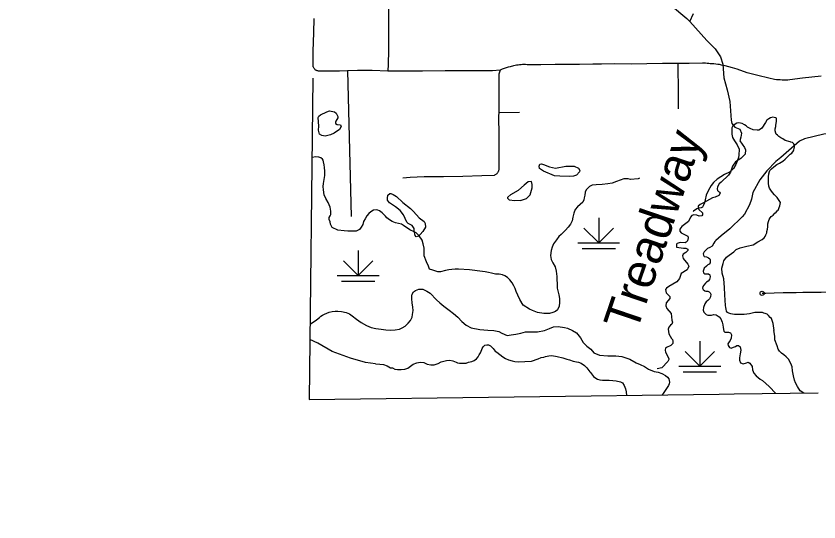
# Model space of a CAD drawing. Extents: x -19 to 366, y -4 to 359.
# Drawn here: x 150.485 to 152.307, y 179.654 to 180.801 of the extents above; entities that cross this region are included whole.
import ezdxf

# ---------------------------------------------------------------- set-up
doc = ezdxf.new("R2010")
doc.units = 0
for name, color, linetype in [('Level 2', 7, 'Continuous'), ('Level 31', 7, 'Continuous'), ('Level 35', 7, 'Continuous'), ('Level 44', 7, 'Continuous'), ('Level 47', 7, 'Continuous'), ('Level 60', 7, 'Continuous')]:
    doc.layers.add(name, color=color, linetype=linetype)

msp = doc.modelspace()

# ---------------------------------------------------------------- linework, layer by layer
at = {"layer": 'Level 2'}
for points in [[(151.1591, 180.6606), (151.1505, 179.9314)], [(151.1505, 179.9314), (152.0806, 179.9434), (152.1149, 179.9439), (152.3052, 179.9464)]]:
    msp.add_lwpolyline(points, dxfattribs=at)
at = {"layer": 'Level 31'}
for points in [[(151.3189, 180.9702), (151.3272, 180.9572), (151.329, 180.9531), (151.3307, 180.9437), (151.333, 180.9257), (151.3334, 180.9163), (151.3334, 180.9011), (151.3326, 180.8881), (151.331, 180.8747), (151.3305, 180.8653), (151.3302, 180.848), (151.3304, 180.8309), (151.3302, 180.776), (151.3306, 180.7231), (151.3301, 180.6923), (151.3293, 180.6764)], [(151.2378, 180.6771), (151.219, 180.6766), (151.1926, 180.6762), (151.1729, 180.6764), (151.1715, 180.6765), (151.1702, 180.6767), (151.1689, 180.677), (151.1677, 180.6775), (151.1664, 180.6781), (151.1653, 180.6788), (151.1642, 180.6796), (151.1633, 180.6806), (151.1624, 180.6816), (151.1616, 180.6827), (151.1609, 180.6838), (151.1603, 180.6851), (151.1599, 180.6864), (151.1596, 180.6877), (151.1596, 180.722), (151.1613, 180.7633), (151.1618, 180.7959)], [(151.9871, 180.6936), (151.9525, 180.6934), (151.9171, 180.6929), (151.8816, 180.6921), (151.8434, 180.6927), (151.8137, 180.6921), (151.7942, 180.692), (151.7642, 180.6916), (151.7351, 180.6915), (151.7089, 180.6911), (151.6765, 180.6909), (151.645, 180.6909), (151.6416, 180.6911), (151.6381, 180.6912), (151.6347, 180.6911), (151.6313, 180.691), (151.6279, 180.6907), (151.6245, 180.6903), (151.6211, 180.6898), (151.6177, 180.6892), (151.6144, 180.6884), (151.6065, 180.6864), (151.602, 180.6851), (151.5975, 180.6837), (151.593, 180.6821), (151.5886, 180.6805), (151.5842, 180.6787)], [(152.3125, 180.665), (152.27, 180.6601), (152.2411, 180.6565), (152.2368, 180.6562), (152.2325, 180.6561), (152.2282, 180.6561), (152.2239, 180.6562), (152.2196, 180.6563), (152.2153, 180.6566), (152.2111, 180.657), (152.2068, 180.6575), (152.1932, 180.6605), (152.1684, 180.6664), (152.1442, 180.6727), (152.1218, 180.6809), (152.111, 180.6839), (152.0943, 180.6883), (152.0901, 180.6894), (152.086, 180.6903), (152.0818, 180.6911), (152.0776, 180.6918), (152.0734, 180.6924), (152.0691, 180.6928), (152.0649, 180.6931), (152.0607, 180.6933), (152.0571, 180.6937), (152.0535, 180.694), (152.0499, 180.6942), (152.0463, 180.6943), (152.0427, 180.6944), (152.0131, 180.6939), (151.9871, 180.6936)], [(151.9871, 180.6936), (151.9873, 180.6753), (151.988, 180.6441), (151.9879, 180.6156), (151.9881, 180.5908)], [(151.3293, 180.6764), (151.2934, 180.6778), (151.2604, 180.6778), (151.2378, 180.6771)], [(151.2378, 180.6771), (151.2457, 180.3464)], [(151.5842, 180.6787), (151.5669, 180.6774), (151.5537, 180.677), (151.5305, 180.6773), (151.4885, 180.6773), (151.4589, 180.6771), (151.4074, 180.6764), (151.3293, 180.6764)], [(151.5842, 180.6787), (151.5808, 180.6693), (151.5806, 180.6466), (151.5807, 180.6107), (151.5806, 180.5828)], [(151.5806, 180.5828), (151.5805, 180.5745), (151.5808, 180.5312), (151.5809, 180.4918), (151.5808, 180.4555), (151.5808, 180.454), (151.5806, 180.4526), (151.5802, 180.4512), (151.5798, 180.4498), (151.5793, 180.4484), (151.5786, 180.4471), (151.5779, 180.4459), (151.577, 180.4447), (151.576, 180.4436), (151.575, 180.4426), (151.5739, 180.4417), (151.5727, 180.4408), (151.5714, 180.4401), (151.5701, 180.4395), (151.5424, 180.439), (151.4989, 180.4374), (151.4551, 180.4368), (151.4111, 180.4363), (151.3794, 180.4349), (151.363, 180.4335)], [(151.5806, 180.5828), (151.6279, 180.5832)], [(152.1783, 180.1723), (152.187, 180.1725), (152.206, 180.1733), (152.2259, 180.1739), (152.2409, 180.1741), (152.2559, 180.1743), (152.271, 180.1747), (152.286, 180.1752), (152.3122, 180.1752), (152.3462, 180.1759), (152.3743, 180.1756)]]:
    msp.add_lwpolyline(points, dxfattribs=at)
msp.add_circle((152.1783, 180.1723), 0.00473, dxfattribs=at)
at = {"layer": 'Level 35'}
for points in [[(151.9377, 180.8549), (152.0077, 180.7961), (152.0141, 180.789), (152.0225, 180.8068)], [(152.0141, 180.789), (152.0532, 180.7461), (152.0715, 180.7269), (152.0795, 180.716), (152.0838, 180.7085), (152.089, 180.6919), (152.0915, 180.6609), (152.0987, 180.6337), (152.1047, 180.6074), (152.108, 180.5652), (152.1094, 180.5578), (152.1162, 180.5492), (152.1279, 180.5447), (152.1313, 180.5354), (152.1303, 180.5269), (152.1278, 180.5179), (152.1381, 180.5029), (152.1405, 180.4978), (152.1397, 180.4883), (152.1301, 180.4785), (152.1181, 180.4708), (152.1113, 180.4608), (152.1066, 180.4473), (152.1022, 180.4404), (152.0851, 180.4245), (152.0812, 180.421), (152.0774, 180.4141), (152.0765, 180.4097), (152.0773, 180.4053), (152.0795, 180.4031), (152.0823, 180.4018), (152.0833, 180.3994), (152.0804, 180.394), (152.0721, 180.3908), (152.0659, 180.389), (152.0453, 180.3774), (152.0376, 180.374), (152.0335, 180.3702), (152.0332, 180.3677), (152.0348, 180.3624), (152.0427, 180.355), (152.043, 180.3506), (152.0415, 180.3481), (152.0357, 180.3471), (152.0301, 180.3496), (152.0231, 180.3502), (152.019, 180.3486), (152.0157, 180.345), (152.0113, 180.3356), (151.996, 180.3237), (151.9916, 180.3179), (151.9915, 180.313), (151.9944, 180.3098), (152.0095, 180.3018), (152.0109, 180.2978), (152.0093, 180.2913), (152.0062, 180.288), (152.0039, 180.287)], [(151.1867, 180.529), (151.1796, 180.5304), (151.1737, 180.5337), (151.1714, 180.5425), (151.1722, 180.5517), (151.1711, 180.571), (151.1724, 180.5741), (151.1759, 180.5774), (151.1903, 180.5841), (151.1965, 180.5861)], [(151.1965, 180.5861), (151.2078, 180.584), (151.212, 180.5811), (151.2157, 180.5734), (151.2156, 180.5701), (151.211, 180.5632), (151.2101, 180.5604), (151.2105, 180.5577), (151.214, 180.5551), (151.2214, 180.5545), (151.2228, 180.5511), (151.2195, 180.5436), (151.2076, 180.5354), (151.1987, 180.5315), (151.1867, 180.529)], [(152.4936, 180.5752), (152.4526, 180.5533), (152.4389, 180.5477), (152.4131, 180.5404), (152.3921, 180.5358), (152.356, 180.5338), (152.318, 180.5337), (152.2748, 180.5226), (152.263, 180.5178), (152.2209, 180.4804), (152.2092, 180.4712)], [(151.7073, 180.4391), (151.682, 180.4492), (151.6733, 180.4555), (151.6726, 180.4606), (151.6739, 180.4652), (151.6775, 180.4657), (151.682, 180.4646), (151.6958, 180.4594), (151.7097, 180.4562), (151.7332, 180.4608)], [(151.7332, 180.4608), (151.7522, 180.4604), (151.7615, 180.4559), (151.7647, 180.4506), (151.7643, 180.4481), (151.7571, 180.4402), (151.7503, 180.4382), (151.7422, 180.4373), (151.7195, 180.4378), (151.7073, 180.4391)], [(152.2092, 180.4712), (152.1891, 180.4502), (152.1734, 180.4296), (152.1575, 180.4012), (152.1546, 180.3859), (152.1497, 180.3731), (152.1386, 180.3522), (152.1334, 180.3457), (152.1053, 180.3188), (152.0854, 180.3029)], [(151.6304, 180.3826), (151.6434, 180.3876), (151.6518, 180.3955), (151.6562, 180.4117), (151.6562, 180.4191), (151.6548, 180.4259), (151.6478, 180.4254), (151.6385, 180.4173), (151.6254, 180.4062)], [(151.6304, 180.3826), (151.6168, 180.3818), (151.6048, 180.3838), (151.6014, 180.3873), (151.6017, 180.3902), (151.6082, 180.3966), (151.6254, 180.4062)], [(151.3463, 180.3682), (151.3325, 180.3773), (151.3286, 180.3838), (151.3282, 180.388), (151.3292, 180.3949), (151.3333, 180.3984), (151.3361, 180.3984), (151.3414, 180.3968), (151.3489, 180.3922), (151.363, 180.3786), (151.3801, 180.3649)], [(151.3801, 180.3649), (151.3874, 180.3578), (151.4002, 180.3437), (151.4113, 180.3351), (151.4141, 180.3306), (151.4144, 180.3223), (151.4082, 180.3127), (151.4023, 180.3054), (151.3984, 180.3021), (151.3935, 180.3008), (151.3907, 180.3038), (151.3888, 180.3142), (151.3891, 180.319), (151.3846, 180.3259), (151.3751, 180.3308), (151.3718, 180.3334), (151.3647, 180.35), (151.3571, 180.3601), (151.3463, 180.3682)], [(152.0854, 180.3029), (152.073, 180.292), (152.0707, 180.2898), (152.0687, 180.2863), (152.0653, 180.2795), (152.0599, 180.2763), (152.0544, 180.2741), (152.0471, 180.2667), (152.0446, 180.2618), (152.045, 180.2592), (152.0472, 180.256), (152.0523, 180.2548), (152.0564, 180.2529), (152.0595, 180.2503), (152.0607, 180.248), (152.0603, 180.2418), (152.0579, 180.2381), (152.0555, 180.2367), (152.0522, 180.2336), (152.0472, 180.2292), (152.0442, 180.2223), (152.0452, 180.2187), (152.0477, 180.2167), (152.0506, 180.2162), (152.0545, 180.2167), (152.0568, 180.2164), (152.0599, 180.2144), (152.0608, 180.2097), (152.0591, 180.2039), (152.0556, 180.2), (152.0523, 180.1973), (152.0498, 180.1953), (152.0462, 180.191), (152.044, 180.1877), (152.0433, 180.1843), (152.0444, 180.1809), (152.0483, 180.1778), (152.0509, 180.1773), (152.0555, 180.1768), (152.0582, 180.1758), (152.0605, 180.1734), (152.0621, 180.17), (152.0615, 180.1645), (152.059, 180.1598), (152.0549, 180.1561), (152.0512, 180.1528), (152.0482, 180.1481), (152.0451, 180.1404), (152.0444, 180.1341), (152.0458, 180.1294), (152.0511, 180.1241)], [(152.0039, 180.287), (151.9927, 180.2878), (151.9856, 180.2852), (151.9841, 180.2838), (151.9844, 180.2768), (152, 180.275), (152.0053, 180.2747), (152.0097, 180.2722), (152.0097, 180.2693), (152.0053, 180.2651), (151.9995, 180.2613), (151.9979, 180.2573), (151.9993, 180.2515), (152.0096, 180.2386), (152.0118, 180.2337), (152.0101, 180.2287), (152.0081, 180.2256), (151.9943, 180.2174), (151.9909, 180.206), (151.985, 180.1983), (151.9664, 180.1878), (151.961, 180.1841), (151.9594, 180.1809), (151.9596, 180.1771), (151.9609, 180.1733), (151.969, 180.1647), (151.9691, 180.1602), (151.9607, 180.1505), (151.9597, 180.1437), (151.9619, 180.1378), (151.9716, 180.1265), (151.9738, 180.1113), (151.9752, 180.1068), (151.9732, 180.1022), (151.9702, 180.0999), (151.9669, 180.0954), (151.9653, 180.0908), (151.967, 180.0802), (151.9727, 180.0695), (151.9748, 180.0673), (151.976, 180.0635), (151.9754, 180.0586), (151.9709, 180.0538), (151.961, 180.0492), (151.9593, 180.0478), (151.9581, 180.0435), (151.9589, 180.0389), (151.9664, 180.0243)], [(151.1525, 180.1021), (151.1673, 180.1122), (151.1738, 180.1175), (151.1769, 180.1204), (151.1806, 180.123), (151.1851, 180.1252), (151.1908, 180.1273), (151.1962, 180.1292), (151.203, 180.1307), (151.2096, 180.1316), (151.2153, 180.1316), (151.2238, 180.1313), (151.2347, 180.1287), (151.2419, 180.1255), (151.2483, 180.1209), (151.258, 180.1134), (151.2688, 180.1061), (151.2804, 180.0991), (151.2909, 180.0944), (151.3016, 180.0926), (151.3137, 180.0913), (151.3248, 180.0895), (151.3346, 180.089), (151.346, 180.0893), (151.3552, 180.0911), (151.3612, 180.0939), (151.3681, 180.0981), (151.3749, 180.1042), (151.3801, 180.1104), (151.384, 180.1184), (151.3852, 180.1245), (151.3866, 180.1332), (151.386, 180.1412), (151.3844, 180.151), (151.3832, 180.1596), (151.3834, 180.1666), (151.3846, 180.1704), (151.3873, 180.1755), (151.3918, 180.1788), (151.3993, 180.1815), (151.4085, 180.1816), (151.4179, 180.1775), (151.4249, 180.1725), (151.4392, 180.1574), (151.4467, 180.1509), (151.4562, 180.143), (151.4682, 180.1339), (151.4783, 180.1265), (151.4876, 180.1181), (151.4966, 180.1081), (151.5065, 180.1), (151.518, 180.0942), (151.5378, 180.0899), (151.5563, 180.0883), (151.5697, 180.0877), (151.5806, 180.0858), (151.5877, 180.082), (151.6, 180.0768), (151.6088, 180.0778), (151.6192, 180.0798), (151.6307, 180.0822), (151.6416, 180.0846), (151.6541, 180.085), (151.6683, 180.0852), (151.6845, 180.0878), (151.6961, 180.0921), (151.7051, 180.096), (151.7153, 180.0968), (151.7296, 180.0944), (151.7368, 180.0931), (151.748, 180.0879), (151.757, 180.0824), (151.7664, 180.0715), (151.7726, 180.061), (151.7804, 180.0525), (151.7897, 180.0455), (151.7966, 180.037), (151.809, 180.0316), (151.8282, 180.0305), (151.8467, 180.0306), (151.8598, 180.0293), (151.8782, 180.0232), (151.8925, 180.0144), (151.9018, 180.0109), (151.9113, 180.0061), (151.9203, 180), (151.9334, 179.9949), (151.9423, 179.9931), (151.9509, 179.9903), (151.9592, 179.9861), (151.9638, 179.9821), (151.9664, 179.9782), (151.9675, 179.9748), (151.9679, 179.9708), (151.9675, 179.9672), (151.9657, 179.9628), (151.9632, 179.9589), (151.9586, 179.9521), (151.9537, 179.9451)], [(152.0511, 180.1241), (152.0553, 180.1229), (152.0631, 180.1229), (152.0691, 180.1242), (152.0744, 180.1234), (152.081, 180.1192), (152.0847, 180.1142), (152.0878, 180.1072), (152.0889, 180.1004), (152.0898, 180.0944), (152.0912, 180.0862), (152.0941, 180.0844), (152.0977, 180.0838), (152.1017, 180.0845), (152.1063, 180.0823), (152.1085, 180.0778), (152.1083, 180.0704), (152.1058, 180.0652), (152.1034, 180.0623), (152.1007, 180.0576), (152.1014, 180.0539), (152.1046, 180.049), (152.1084, 180.0482), (152.1131, 180.0498), (152.1179, 180.0519), (152.1211, 180.0538), (152.1249, 180.0538), (152.1282, 180.051), (152.1297, 180.0433), (152.1288, 180.0351), (152.1268, 180.0259), (152.127, 180.0206), (152.1292, 180.0149), (152.135, 180.0122), (152.1428, 180.0149), (152.1466, 180.0158), (152.1506, 180.0136), (152.1556, 180.0062), (152.1564, 179.9984), (152.1592, 179.9913), (152.1649, 179.9853), (152.1736, 179.9772), (152.179, 179.9742), (152.1946, 179.9605), (152.2091, 179.9451)], [(151.9664, 180.0243), (151.9664, 180.022), (151.9641, 180.0174), (151.9505, 180.0033), (151.9401, 180.001)], [(151.9537, 179.9451), (151.9513, 179.9418)]]:
    msp.add_lwpolyline(points, dxfattribs=at)
at = {"layer": 'Level 44'}
for p, q in [((151.8076, 180.3434), (151.8076, 180.2866)), ((151.8076, 180.2866), (151.7741, 180.3201)), ((151.8076, 180.2866), (151.8411, 180.3201)), ((151.7603, 180.2866), (151.855, 180.2866)), ((151.2616, 180.2694), (151.2616, 180.2126)), ((151.7697, 180.2737), (151.8455, 180.2737)), ((151.2616, 180.2126), (151.2281, 180.2461)), ((151.2616, 180.2126), (151.2951, 180.2461)), ((151.2143, 180.2126), (151.309, 180.2126)), ((151.2237, 180.1997), (151.2995, 180.1997)), ((152.037, 180.0636), (152.037, 180.0068)), ((152.037, 180.0068), (152.0036, 180.0403)), ((152.037, 180.0068), (152.0705, 180.0403)), ((151.9897, 180.0068), (152.0844, 180.0068)), ((151.9992, 179.9939), (152.0749, 179.9939))]:
    msp.add_line(p, q, dxfattribs=at)
at = {"layer": 'Level 47'}
for points in [[(152.242, 180.4877), (152.2457, 180.4901), (152.2499, 180.4959), (152.2502, 180.4982), (152.2507, 180.5007), (152.2515, 180.5036), (152.252, 180.5061), (152.2514, 180.5091), (152.2502, 180.5115), (152.2473, 180.5141), (152.2438, 180.5155), (152.2423, 180.5159), (152.231, 180.5193), (152.2254, 180.5226), (152.221, 180.5251), (152.2164, 180.5282), (152.2129, 180.5312), (152.2105, 180.5334), (152.2093, 180.5354), (152.2077, 180.5409), (152.2083, 180.5455), (152.2091, 180.5508), (152.2096, 180.5537), (152.2104, 180.5577), (152.211, 180.5629), (152.211, 180.5642), (152.2111, 180.567), (152.2111, 180.5686), (152.2109, 180.5693), (152.2095, 180.5706), (152.2059, 180.5714), (152.2023, 180.5717), (152.1974, 180.5701), (152.1937, 180.5679), (152.1894, 180.5651), (152.1859, 180.5597), (152.1827, 180.555), (152.1805, 180.5513), (152.1767, 180.5459), (152.1707, 180.5427), (152.1671, 180.5424), (152.158, 180.5433), (152.1511, 180.5461), (152.1455, 180.5494), (152.1418, 180.5521), (152.1385, 180.5543), (152.133, 180.5574), (152.1291, 180.5586), (152.125, 180.5589), (152.1206, 180.558), (152.1152, 180.5548), (152.1119, 180.5522), (152.1099, 180.5476), (152.1094, 180.5413), (152.1096, 180.5337), (152.1115, 180.526), (152.1157, 180.5185), (152.122, 180.5088), (152.1259, 180.4994), (152.1255, 180.4854), (152.1247, 180.4802), (152.1219, 180.4721), (152.1184, 180.4642), (152.1133, 180.4554), (152.1041, 180.4471), (152.0932, 180.4419), (152.0767, 180.4309), (152.0678, 180.424), (152.0625, 180.4172), (152.0568, 180.4062), (152.0516, 180.3947), (152.0494, 180.3846), (152.0475, 180.3777), (152.0449, 180.3707), (152.0429, 180.3675), (152.0399, 180.366), (152.0344, 180.3651), (152.0299, 180.3637), (152.0227, 180.3587), (152.022, 180.3575)], [(151.4067, 180.2931), (151.4, 180.3028), (151.3934, 180.3094), (151.3886, 180.3117), (151.3793, 180.3162), (151.3645, 180.3263), (151.3597, 180.3288), (151.3467, 180.3322), (151.3385, 180.3354), (151.3327, 180.3387), (151.3267, 180.3434), (151.3235, 180.3475), (151.3202, 180.351), (151.3159, 180.3551), (151.3101, 180.3597), (151.3061, 180.3611), (151.3023, 180.3614), (151.2968, 180.3612), (151.2901, 180.3574), (151.2859, 180.3533), (151.2813, 180.348), (151.2773, 180.3413), (151.2741, 180.3355), (151.272, 180.3284), (151.2688, 180.322), (151.2644, 180.3173), (151.2575, 180.3133), (151.2493, 180.3131), (151.2385, 180.3136), (151.2303, 180.3143), (151.2152, 180.3155), (151.2025, 180.3213), (151.1992, 180.3293), (151.198, 180.3343), (151.1959, 180.3395), (151.1962, 180.3445), (151.1978, 180.3481), (151.1996, 180.3512), (151.1997, 180.3586), (151.1985, 180.3677), (151.1939, 180.3784), (151.1883, 180.3872), (151.1849, 180.3956), (151.1828, 180.4068), (151.1826, 180.4148), (151.1828, 180.4216), (151.1848, 180.4304), (151.1857, 180.4398), (151.1862, 180.4491), (151.1852, 180.458), (151.1844, 180.464), (151.1833, 180.4703), (151.1826, 180.4741), (151.1809, 180.4769), (151.1768, 180.4798), (151.1722, 180.4814), (151.1656, 180.4819), (151.157, 180.4804)], [(152.2496, 179.9847), (152.2475, 179.9966), (152.2467, 180.0057), (152.2438, 180.0134), (152.2385, 180.0226), (152.233, 180.0281), (152.2274, 180.0324), (152.222, 180.0368), (152.2175, 180.0412), (152.2145, 180.0457), (152.2124, 180.0528), (152.2073, 180.0664), (152.2071, 180.074), (152.2053, 180.084), (152.2052, 180.0876), (152.2059, 180.0878), (152.2034, 180.1041), (152.1997, 180.1148), (152.1968, 180.1174), (152.1926, 180.1222), (152.1895, 180.125), (152.1874, 180.126), (152.1851, 180.1265), (152.1821, 180.1276), (152.179, 180.1287), (152.1714, 180.1288), (152.1618, 180.1285), (152.1499, 180.1257), (152.1435, 180.1246), (152.1378, 180.1243), (152.131, 180.1244), (152.1259, 180.1245), (152.1206, 180.124), (152.1155, 180.124), (152.1109, 180.1246), (152.1071, 180.1255), (152.1027, 180.1271), (152.1, 180.1291), (152.0977, 180.1315), (152.0966, 180.1364), (152.0957, 180.1403), (152.0952, 180.1443), (152.094, 180.1686), (152.0933, 180.1857), (152.0916, 180.205), (152.0876, 180.2182), (152.0868, 180.229), (152.0899, 180.2399), (152.0918, 180.2459), (152.0978, 180.2542), (152.1033, 180.2591), (152.1139, 180.2667), (152.1193, 180.2714), (152.1287, 180.2751), (152.1435, 180.2795), (152.1584, 180.2824), (152.1688, 180.2889), (152.1785, 180.2947), (152.1829, 180.2983), (152.1853, 180.301), (152.1871, 180.3052), (152.1892, 180.3095), (152.1892, 180.3123), (152.1905, 180.3179), (152.1915, 180.3234), (152.1913, 180.3297), (152.1927, 180.335), (152.1941, 180.3398), (152.1966, 180.3439), (152.1986, 180.3462), (152.2034, 180.3498), (152.2073, 180.3539), (152.2099, 180.3566), (152.2126, 180.3592), (152.2145, 180.3613), (152.2159, 180.365), (152.217, 180.3673), (152.2185, 180.3711), (152.2197, 180.3782), (152.2173, 180.3829), (152.2127, 180.3898), (152.2063, 180.3957), (152.202, 180.4009), (152.1978, 180.4065), (152.1954, 180.4111), (152.1938, 180.4153), (152.1927, 180.4223), (152.1925, 180.4293), (152.1925, 180.4363), (152.1936, 180.4432), (152.195, 180.4484), (152.196, 180.4507), (152.1995, 180.455), (152.2047, 180.4593), (152.2119, 180.4642), (152.2179, 180.4675), (152.2253, 180.4724), (152.2305, 180.4766), (152.2357, 180.4816), (152.2388, 180.485), (152.242, 180.4877)], [(151.8998, 180.4332), (151.8971, 180.4323), (151.8799, 180.4308), (151.8744, 180.4318), (151.8649, 180.4321), (151.8559, 180.4292), (151.8477, 180.4261), (151.8377, 180.4222), (151.8279, 180.4206), (151.8153, 180.4193), (151.8018, 180.4185), (151.7926, 180.4175), (151.7868, 180.4149), (151.7789, 180.4074), (151.7771, 180.4019), (151.7758, 180.3946), (151.7748, 180.3889), (151.7735, 180.3841), (151.7715, 180.3793), (151.7656, 180.3738), (151.7595, 180.3687), (151.7538, 180.3623), (151.7508, 180.3544), (151.749, 180.345), (151.7472, 180.3368), (151.7438, 180.3291), (151.7385, 180.3223), (151.7324, 180.3157), (151.7223, 180.3061), (151.7173, 180.3012), (151.7116, 180.294), (151.7053, 180.2845), (151.7017, 180.2768), (151.6996, 180.2695), (151.698, 180.2584), (151.6998, 180.249), (151.7036, 180.2417), (151.7084, 180.2321), (151.7112, 180.2223), (151.7127, 180.2108), (151.7125, 180.2028), (151.7131, 180.1946), (151.7134, 180.1842), (151.7147, 180.1781), (151.7171, 180.1685), (151.7184, 180.1602), (151.7187, 180.1513), (151.7176, 180.1429), (151.714, 180.135), (151.7094, 180.1314), (151.7036, 180.1284), (151.6955, 180.1268), (151.6828, 180.1265), (151.6689, 180.1288), (151.6576, 180.1334), (151.6507, 180.1366), (151.6359, 180.1457), (151.6287, 180.158), (151.6243, 180.1678), (151.6203, 180.1762), (151.6178, 180.1832), (151.6153, 180.1892), (151.6114, 180.1961), (151.6057, 180.2028), (151.6004, 180.2085), (151.5944, 180.2121), (151.5889, 180.2145), (151.5814, 180.216), (151.5731, 180.2161), (151.5645, 180.2178), (151.5573, 180.2193), (151.55, 180.2213), (151.544, 180.2215), (151.5145, 180.2253), (151.4891, 180.2274), (151.4819, 180.227), (151.4745, 180.2264), (151.4673, 180.2254), (151.46, 180.2237), (151.4487, 180.2213), (151.4426, 180.2213), (151.4356, 180.223), (151.4308, 180.225), (151.4239, 180.2267), (151.4211, 180.2338), (151.417, 180.2434), (151.4117, 180.2571), (151.4114, 180.275), (151.4094, 180.2846), (151.4067, 180.2931)], [(151.3012, 180.0126), (151.2784, 180.0154), (151.2442, 180.0254), (151.2029, 180.0401), (151.1704, 180.0595), (151.1521, 180.0675)], [(151.3012, 180.0126), (151.3109, 180.0117), (151.3194, 180.0105), (151.3273, 180.0075), (151.335, 180.0029), (151.3395, 180.0031), (151.3449, 180.0002), (151.3508, 179.9992), (151.359, 179.9992), (151.3675, 180.0002), (151.3742, 180.0025), (151.3803, 180.0069), (151.3863, 180.0112), (151.3945, 180.0149), (151.4026, 180.0157), (151.4108, 180.0152), (151.4181, 180.0118), (151.4263, 180.0097), (151.4341, 180.0097), (151.4429, 180.0127), (151.4501, 180.0167), (151.456, 180.0185), (151.4624, 180.0197), (151.4699, 180.0205), (151.4768, 180.0189), (151.4839, 180.0157), (151.4869, 180.0149), (151.4919, 180.0139), (151.5065, 180.0139), (151.5123, 180.0158), (151.5194, 180.0173), (151.5247, 180.0196), (151.5301, 180.0237), (151.5341, 180.0284), (151.5366, 180.0326), (151.539, 180.0369), (151.5397, 180.0384), (151.5409, 180.0411), (151.5422, 180.0449), (151.5432, 180.0471), (151.5452, 180.0505), (151.5493, 180.0548), (151.554, 180.0557), (151.5574, 180.0553), (151.562, 180.0531), (151.568, 180.0468), (151.5724, 180.0414), (151.576, 180.0385), (151.5832, 180.0332), (151.5896, 180.0284), (151.596, 180.0244), (151.6031, 180.021), (151.6113, 180.0192), (151.6175, 180.0176), (151.6248, 180.0165), (151.655, 180.0183), (151.6702, 180.0237), (151.6773, 180.0264), (151.6828, 180.0275), (151.6867, 180.0289), (151.6943, 180.0303), (151.7013, 180.0309), (151.7134, 180.0291), (151.726, 180.026), (151.7352, 180.0231), (151.7415, 180.021), (151.7495, 180.0185), (151.7568, 180.0169), (151.7619, 180.0161), (151.7679, 180.0137), (151.7752, 180.0086), (151.7806, 180.0035), (151.7875, 179.9942), (151.7887, 179.9923), (151.7954, 179.9839), (151.7991, 179.9814), (151.8049, 179.9777), (151.8098, 179.9758), (151.8159, 179.9754), (151.8235, 179.9754), (151.8311, 179.9749), (151.8396, 179.9746), (151.8468, 179.9738), (151.8571, 179.9718), (151.8615, 179.9691), (151.8653, 179.9631), (151.8684, 179.9558), (151.8701, 179.9484), (151.8708, 179.9407)], [(152.2727, 179.9459), (152.2647, 179.9508), (152.2584, 179.9607), (152.254, 179.9691), (152.2521, 179.9749), (152.2496, 179.9847)]]:
    msp.add_lwpolyline(points, dxfattribs=at)
at = {"layer": 'Level 60'}
for points in [[(154.1159, 1.8709), (153.9063, 10.4874), (153.696, 19.1041), (153.485, 27.7209), (153.2733, 36.3378), (153.0608, 44.9549), (152.8476, 53.5721), (152.6337, 62.1894), (152.419, 70.8069), (152.2036, 79.4245), (151.9875, 88.0422), (151.7707, 96.6601), (151.5531, 105.2782), (151.3348, 113.8963), (151.1158, 122.5147), (150.8961, 131.1331), (150.6757, 139.7517), (150.4545, 148.3704), (150.2326, 156.9893), (150.0101, 165.6083), (149.7867, 174.2275), (149.5627, 182.8468), (149.338, 191.4662), (149.1125, 200.0858), (148.8864, 208.7055), (148.6595, 217.3254), (148.4319, 225.9454), (148.2037, 234.5655), (147.9747, 243.1858), (147.745, 251.8063), (147.5146, 260.4269), (147.2835, 269.0476), (147.0517, 277.6685), (146.8191, 286.2895), (146.5859, 294.9106), (146.352, 303.5319), (146.1174, 312.1534), (145.8821, 320.775), (145.6461, 329.3967), (145.4094, 338.0186), (145.172, 346.6406)], [(0, 172.2839), (7.1335, 172.2883), (14.267, 172.3015), (21.4005, 172.3236), (28.5339, 172.3544), (35.6673, 172.3941), (42.8006, 172.4426), (49.9339, 172.4999), (57.0671, 172.566), (64.2002, 172.6409), (71.3332, 172.7246), (78.4661, 172.8172), (85.5989, 172.9186), (92.7315, 173.0287), (99.8641, 173.1477), (106.9964, 173.2755), (114.1286, 173.4122), (121.2606, 173.5576), (128.3925, 173.7119), (135.5241, 173.8749), (142.6555, 174.0468), (149.7867, 174.2275), (156.9177, 174.417), (164.0485, 174.6153), (171.179, 174.8224), (178.3092, 175.0383), (185.4392, 175.2631), (192.5688, 175.4966), (199.6982, 175.739), (206.8273, 175.9902), (213.9561, 176.2502), (221.0845, 176.5189), (228.2126, 176.7965), (235.3404, 177.083), (242.4677, 177.3782), (249.5948, 177.6822), (256.7214, 177.995), (263.8476, 178.3167), (270.9735, 178.6471), (278.0989, 178.9863), (285.2239, 179.3344), (292.3485, 179.6912), (299.4726, 180.0569), (306.5963, 180.4314), (313.7195, 180.8146), (320.8422, 181.2067), (327.9644, 181.6076), (335.0862, 182.0172), (342.2074, 182.4357)]]:
    msp.add_spline(points, degree=3, dxfattribs=at)

# ---------------------------------------------------------------- texts
at = {"layer": 'Level 35'}
msp.add_text('Treadway', height=0.08, rotation=71.1906, dxfattribs=at).set_placement((151.8929, 180.0809))

doc.saveas('drawing.dxf')
